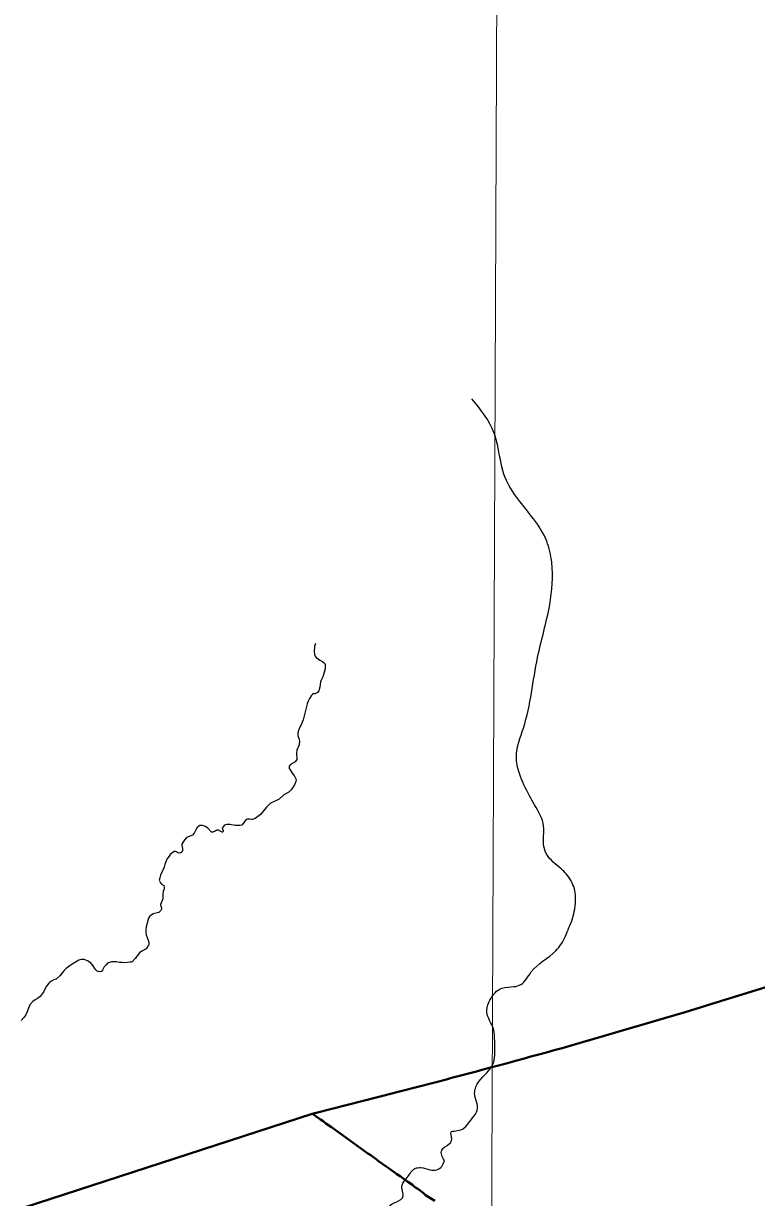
# Model space of a CAD drawing. Extents: x 553962 to 842807, y 8883888 to 9032388.
# Drawn here: x 659880 to 667576, y 8982475 to 8994810 of the extents above; entities that cross this region are included whole.
import ezdxf

# ---------------------------------------------------------------- set-up
doc = ezdxf.new("R2010")
doc.units = 0
doc.header["$LTSCALE"] = 150
for name, color, linetype, lineweight in [('1', 7, 'Continuous', 13), ('12', 7, 'Continuous', 25), ('24', 7, 'Continuous', 25)]:
    doc.layers.add(name, color=color, linetype=linetype, lineweight=lineweight)

msp = doc.modelspace()

# ---------------------------------------------------------------- linework, layer by layer
at = {"layer": '1'}
msp.add_lwpolyline([(664968.2, 9023436.8), (664657.1, 8949509), (664397.1, 8890880.2)], dxfattribs=at)
at = {"layer": '12', "lineweight": 40}
msp.add_line((636526.5, 8974783.6), (662912, 8983353), dxfattribs=at)
msp.add_lwpolyline([(662919.2, 8983351.4), (662950.4, 8983331.4), (662997.9, 8983294.6), (663027.4, 8983275.8), (663055, 8983254), (663114.8, 8983213.3), (663201, 8983151.3), (663265.4, 8983106.8), (663495.1, 8982939.6), (663527.8, 8982918.7), (663549.3, 8982901.7), (663579.1, 8982881.2), (663607.8, 8982857.3), (663687.9, 8982799.7), (663718.5, 8982779.2), (663800.9, 8982719.3), (663834.2, 8982698.4), (663915.2, 8982639.1), (663964.4, 8982607), (663989.8, 8982585.2), (664018.6, 8982565.8), (664074.5, 8982524.7), (664100.2, 8982500.7), (664200.1, 8982440)], dxfattribs=at)
msp.add_spline([(662912, 8983353), (665533.7, 8984046.1), (672367.2, 8986257.1), (678390.8, 8988339.6), (678953, 8988541.5), (681620.8, 8989389.1)], degree=3, dxfattribs=at)
at = {"layer": '24'}
for points in [[(662944.6, 8988294.3), (662933.9, 8988264.5), (662930.8, 8988212.8), (662935.7, 8988183.7), (662942, 8988161.2), (662952.7, 8988149.2), (662975.9, 8988129.6), (662990.3, 8988119.6), (663019.5, 8988107.8), (663043.9, 8988085.6), (663048.4, 8988076.3), (663048.3, 8988056.9), (663046.2, 8988029.9), (663031.3, 8987971.3), (663022.6, 8987946.5), (663007.5, 8987917.8), (662998.5, 8987891.6), (662992.8, 8987836), (662980.1, 8987798.6), (662967.5, 8987780.3), (662961.2, 8987776.1), (662937, 8987768.1), (662928.8, 8987768.5), (662917.2, 8987765.9), (662909.8, 8987761.3), (662910.2, 8987755.9), (662900.2, 8987744.4), (662881.1, 8987716.6), (662868.7, 8987689.6), (662859.1, 8987661.7), (662816.9, 8987494), (662795.1, 8987440), (662779.4, 8987410.5), (662766.1, 8987380.5), (662759.7, 8987355.7), (662760.5, 8987329.7), (662770.3, 8987299.2), (662776.3, 8987268.9), (662773.2, 8987230.4), (662750.7, 8987176.1), (662747.8, 8987147.2), (662750.7, 8987078.1), (662733.5, 8987051.9), (662682.2, 8987023.2), (662671.2, 8987009.9), (662669.6, 8987006.4), (662670.4, 8986982.2), (662680.7, 8986967.3), (662700.7, 8986932), (662721.3, 8986908.5), (662742, 8986867.5), (662739.8, 8986847.5), (662729.4, 8986818.5), (662712.3, 8986788.5), (662691.4, 8986759.3), (662664.5, 8986735.6), (662614.3, 8986704.3), (662563.9, 8986661.8), (662537.9, 8986646.2), (662473.7, 8986618), (662432.5, 8986576.9), (662367.2, 8986500.2), (662312.5, 8986456.8), (662284.8, 8986446.1), (662277.7, 8986446.1), (662255.7, 8986451.2), (662230.6, 8986450.2), (662217.3, 8986445.4), (662203.5, 8986430.2), (662186.3, 8986404.7), (662171.4, 8986388.8), (662154.9, 8986383.9), (662103.1, 8986382.8), (662045.6, 8986394.5), (662016, 8986395.1), (661990.2, 8986386.8), (661968.5, 8986362.9), (661965.9, 8986353.2), (661971.2, 8986340.5), (661976, 8986334.1), (661975.9, 8986320.3), (661973.7, 8986317.5), (661968.6, 8986315), (661965.1, 8986315.2), (661950.7, 8986320.2), (661928.6, 8986334), (661912.3, 8986334.6), (661908.3, 8986333.7), (661893.5, 8986325.1), (661868.8, 8986314.5), (661859.1, 8986312.5), (661855.5, 8986314.2), (661815.1, 8986355.3), (661789.5, 8986371.6), (661760.9, 8986383.6), (661736.2, 8986383.9), (661731.5, 8986382.7), (661704.9, 8986363.8), (661689.3, 8986338.9), (661676.2, 8986309.1), (661653.3, 8986283)], [(661653.3, 8986283), (661653.3, 8986283), (661620.5, 8986267.7), (661592, 8986257.3), (661570, 8986232.2), (661542.9, 8986189), (661542.8, 8986172), (661548.9, 8986142.3), (661547.8, 8986116.5), (661542.4, 8986103.6), (661531.7, 8986095.3), (661511.3, 8986093.1), (661479.9, 8986111.5), (661462.2, 8986110.9), (661419.1, 8986079.2), (661409.3, 8986062.1), (661386.5, 8986028.5), (661363.9, 8985972.9), (661356, 8985944.3), (661319.8, 8985860.8), (661311.5, 8985833.8), (661305.7, 8985809), (661306.3, 8985803.2), (661316.7, 8985781.1), (661327.7, 8985766.6), (661351.7, 8985752.2), (661358.2, 8985733.2), (661356.2, 8985718.2), (661347.7, 8985689.5), (661343.3, 8985662.6), (661343.6, 8985612.7)], [(661343.6, 8985612.7), (661317.2, 8985553.6), (661317.9, 8985549.5), (661330.3, 8985520.4), (661329.3, 8985505), (661322.5, 8985491.1), (661299.6, 8985468.5), (661239.9, 8985455.1), (661204.6, 8985431.5), (661193.6, 8985409.5), (661168.6, 8985320.2), (661165, 8985290.5), (661165.1, 8985261.8), (661169.5, 8985234.1), (661188.1, 8985180), (661194.4, 8985153.2), (661194.8, 8985134.1), (661192, 8985124.8), (661175.6, 8985097.4), (661167.9, 8985087.3), (661122.9, 8985065), (661099, 8985044.6), (661054, 8984988.1), (661020.8, 8984953.1), (661009, 8984947.1), (660997, 8984946.8), (660943.2, 8984939.7), (660914.5, 8984942.7), (660886.7, 8984943.9), (660855.7, 8984950.2), (660804, 8984950.1), (660760.6, 8984936.1), (660746.3, 8984920.8), (660728.4, 8984897.8), (660710.9, 8984864.1), (660702.3, 8984852), (660698.7, 8984850), (660679.1, 8984845.6), (660665.2, 8984848.7), (660653.6, 8984854.3), (660639, 8984867.3), (660627.7, 8984881.8), (660609.9, 8984910.2), (660583, 8984943), (660574.4, 8984945.2), (660570, 8984951.6), (660551.3, 8984962.6), (660517.2, 8984976.5), (660488.6, 8984976.7), (660461.5, 8984967.5), (660406.7, 8984937.2), (660380, 8984919.9), (660327.7, 8984880.1), (660306.8, 8984860.4), (660285.2, 8984834.6), (660262.6, 8984804.7), (660225.1, 8984771.1), (660221.4, 8984769), (660200, 8984763), (660173.9, 8984749), (660154.8, 8984736.1), (660147.5, 8984725.8), (660121.6, 8984697.5), (660106.5, 8984669.8), (660094.1, 8984641.2)], [(660094.1, 8984641.2), (660076.4, 8984614.2), (660055.6, 8984587.1), (660028.3, 8984566.1), (660004, 8984551.5), (659977.7, 8984533.2), (659946.4, 8984499.2), (659915.2, 8984420.2), (659903.4, 8984394.5), (659903.4, 8984394.5), (659884.7, 8984366.5), (659856.1, 8984335.8)]]:
    msp.add_lwpolyline(points, dxfattribs=at)
for points in [[(664298.6, 8982862), (664270.3, 8982972.1), (664352, 8983041.4), (664377.2, 8983088.6), (664374.1, 8983167.3), (664399.2, 8983173.6), (664471.6, 8983186.2), (664594.2, 8983312.1), (664644.6, 8983393.9), (664616.3, 8983573.3), (664663.5, 8983696.1), (664808.2, 8983875.5), (664827, 8984076.9), (664811.3, 8984253.2), (664745.2, 8984420), (664776.7, 8984549.1), (664902.5, 8984675), (665028.3, 8984690.7), (665100.7, 8984712.8), (665210.8, 8984844.9), (665468.7, 8985068.4), (665525.3, 8985137.7), (665607.1, 8985310.8), (665644.9, 8985405.2), (665666.9, 8985505.9), (665676.3, 8985638.1), (665663.8, 8985720), (665629.2, 8985801.8), (665575.7, 8985877.4), (665525.3, 8985927.7), (665372.8, 8986080.8), (665340.9, 8986176.3), (665340.9, 8986377.9), (665245.5, 8986600.8), (665192.5, 8986696.3), (665086.4, 8986929.8), (665054.6, 8987110.2), (665128.8, 8987407.4), (665277.3, 8988150.3), (665404.6, 8988702.2), (665425.8, 8989148), (665372.8, 8989370.8), (665234.9, 8989604.3), (664937.9, 8990039.5), (664863.7, 8990347.2), (664821.2, 8990506.4), (664587.9, 8990867.3)], [(664176.8, 8978694.6), (664102.3, 8978856.1), (664040.3, 8978986.5), (663792, 8979030), (663618.2, 8979098.3), (663556.1, 8979148), (663351.3, 8979135.6), (663227.2, 8979172.8), (663189.9, 8979278.4), (663189.9, 8979408.8), (663233.3, 8979520.6), (663208.5, 8979682.1), (663239.6, 8979744.2), (663307.8, 8979756.7), (663388.5, 8979713.2), (663444.4, 8979657.3), (663500.3, 8979601.4), (663549.9, 8979582.8), (663622.2, 8979573.2), (663691.4, 8979607.8), (663732.3, 8979636.2), (663732.3, 8979680.2), (663700.8, 8979714.8), (663628.5, 8979733.7), (663600.2, 8979758.9), (663600.2, 8979790.4), (663622.2, 8979821.9), (663647.3, 8979834.5), (663697.7, 8979837.6), (663763.7, 8979850.2), (663826.7, 8979850.2), (663858.1, 8979850.2), (663883.3, 8979881.7), (663911.6, 8979938.3), (663836.1, 8980045.3), (663766.9, 8980108.3), (663744.9, 8980149.2), (663763.7, 8980190.1), (663804.6, 8980221.6), (663880.1, 8980234.2), (663914.7, 8980259.4), (663924.2, 8980316), (663870.7, 8980457.7), (663788.9, 8980633.9), (663763.7, 8980728.4), (663798.3, 8980800.8), (663823.5, 8980832.2), (663867.5, 8980835.4), (663892.7, 8980825.9), (663921, 8980775.6), (663968.2, 8980734.7), (664015.4, 8980734.7), (664053.1, 8980747.2), (664103.5, 8980775.6), (664147.5, 8980803.9), (664156.9, 8980844.8), (664112.9, 8980929.8), (664028, 8981077.7), (664006, 8981213.1), (663962, 8981322.8), (663918, 8981351.1), (663864.5, 8981338.5), (663785.8, 8981297.6), (663704.1, 8981310.2), (663641.2, 8981338.5), (663600.2, 8981433), (663647.4, 8981489.6), (663741.8, 8981549.4), (663807.9, 8981703.7), (663795.3, 8981810.7), (663656.9, 8981908.2), (663631.7, 8981996.4), (663716.6, 8982027.8), (663798.4, 8982062.5), (663870.8, 8982125.4), (663845.6, 8982185.2), (663757.5, 8982185.2), (663710.3, 8982241.9), (663710.3, 8982339.5), (663738.7, 8982402.4), (663792.1, 8982427.6), (663867.6, 8982493.7), (663855, 8982559.8), (663855, 8982603.9), (663911.7, 8982688.9), (663990.3, 8982780.1), (664053.2, 8982789.6), (664147.6, 8982767.6), (664219.9, 8982767.6), (664270.3, 8982802.2), (664298.6, 8982862)]]:
    msp.add_spline(points, degree=3, dxfattribs=at)

doc.saveas('drawing.dxf')
